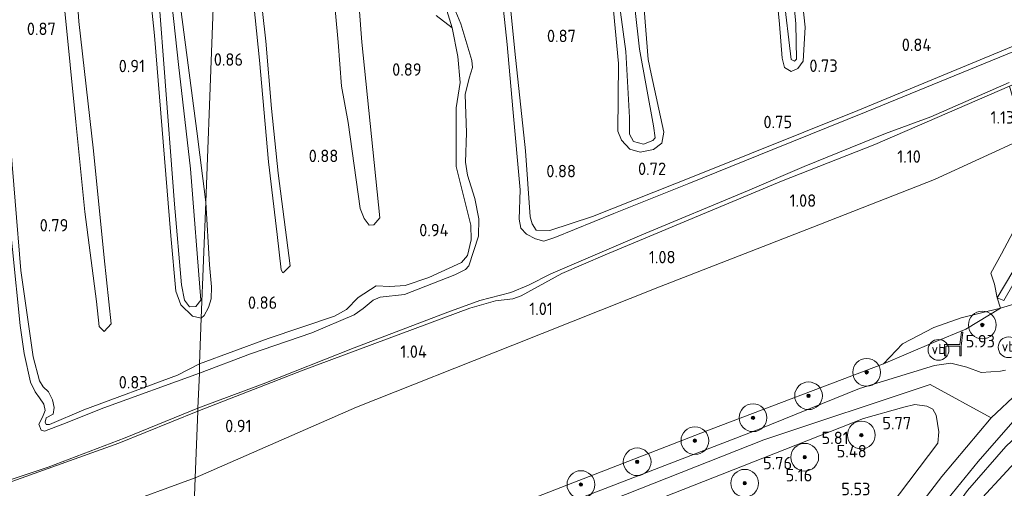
# Model space of a CAD drawing. Extents: x 126429 to 133038, y 413091 to 414846.
# Tile 281 of 304: x 132385 to 132527, y 413490 to 413558. Entities that reach past the tile are written whole.
import ezdxf
from ezdxf.enums import TextEntityAlignment as Align
from ezdxf.lldxf.tags import DXFTag

# ---------------------------------------------------------------- set-up
doc = ezdxf.new("R2010")
doc.units = 0
for name, color, linetype, lineweight in [('B-ME-BC-BETONVORM-GV', 50, 'Continuous', 18), ('B-ME-GR-BOOM-S', 90, 'Continuous', 25), ('B-ME-GR-GRAS-GV', 60, 'Continuous', 13), ('B-ME-GR-MOERAS-GV', 120, 'Continuous', 13), ('B-ME-GW-OPHOGING_KRUIN-G', 90, 'Continuous', 18), ('B-ME-GW-TALUD_KRUIN-G', 90, 'Continuous', 18), ('B-ME-GW-TALUD_TEEN-G', 90, 'Continuous', 18), ('B-ME-IE-MEUBILAIR_WEGMEUBILAIR-S', 7, 'Continuous', 25), ('B-ME-IE-TERREINAFSCHEIDING_DOORGANG-G', 210, 'Continuous', 18), ('B-ME-IE-TERREINAFSCHEIDING_KUNSTMATIG_HEKWERK-G', 20, 'IE-TERREINAFSCHEIDING-KUNSTMATIG', 18), ('B-ME-OG-HOOGTEPUNT-S', 7, 'Continuous', 25), ('B-ME-OG-WATER_SLOOT-G', 120, 'Continuous', 18), ('B-ME-OG-WATER_SLOOT-GV', 120, 'Continuous', 18), ('B-ME-VH-VERHARDING_ASFALT-GV', 252, 'Continuous', 18), ('B-ME-VW-VERKEERSTEKEN_DRAAGCONSTRUCTIE-S', 7, 'Continuous', 25), ('B-ME-WH-WINTERBED-G', 150, 'WH-WINTERBED', 18)]:
    doc.layers.add(name, color=color, linetype=linetype, lineweight=lineweight)
doc.styles.add('NLCS-ISO', font='NLCS-ISO.ttf')
doc.styles.add('NLCS-ISO-ANNOTATIVE-T18', font='NLCS-ISO.ttf', dxfattribs={"height": 1.8})
doc.styles.get("Standard").update_dxf_attribs({"font": 'arial.ttf'})
doc.linetypes.add('IE-TERREINAFSCHEIDING-KUNSTMATIG', pattern='A,4,[82,NLCS.SHX,S=0.75,R=90,X=0,Y=0],4,-2', length=10)
tags = doc.linetypes.add('WH-WINTERBED', pattern='A,6,-3.5,["WB",Standard,S=1.8,R=0,X=-1.5,Y=-0.9],-3.5,6,-3.5,6,-3.5,6,-3.5,6,-3.5', length=51).pattern_tags.tags
tags[6] = DXFTag(74, 10)

# ---------------------------------------------------------------- blocks, each defined once
blk = doc.blocks.new('SAL-HOOGTELABEL-SO')
at = {"color": 0, "linetype": 'ByBlock', "lineweight": -2, "style": 'NLCS-ISO-ANNOTATIVE-T18'}
blk.add_attdef('HOOGTE', text='', height=1.8, dxfattribs=at).set_placement((2.79, 0), align=Align.RIGHT)
blk = doc.blocks.new('SIE-WEG_ZITBANK-SO')
at = {"color": 0, "linetype": 'ByBlock', "lineweight": 18}
blk.add_lwpolyline([(-0.91, -1.63), (-0.91, -0.2), (1.09, -0.2), (1.09, -1.63), (1.29, -1.63), (1.29, -0.21), (1.54, 1.78), (1.33, 1.78), (1.11, 0), (-1.11, 0), (-1.11, -1.63)], close=True, dxfattribs=at)
blk = doc.blocks.new('SGR-BOOM_01-SO')
at = {"linetype": 'ByBlock', "lineweight": 18}
h = blk.add_hatch(color=0, dxfattribs=at)
h.dxf.hatch_style = 1
edge = h.paths.add_edge_path()
edge.add_arc((0, 0), 0.25, 0, 360)
at = {"color": 0, "linetype": 'ByBlock', "lineweight": 18}
for radius in [2, 0.25]:
    blk.add_circle((0, 0), radius, dxfattribs=at)
blk = doc.blocks.new('SIE-WEG_PAAL_VERKEERSBORD-SO')
at = {"color": 0, "linetype": 'ByBlock', "lineweight": 18}
blk.add_circle((0, 0), 1.5, dxfattribs=at)
at = {"color": 0, "linetype": 'ByBlock', "lineweight": 18, "style": 'NLCS-ISO'}
blk.add_text('vb', height=1.5, dxfattribs=at).set_placement((0, 0.13), align=Align.MIDDLE_CENTER)

msp = doc.modelspace()

# ---------------------------------------------------------------- linework, layer by layer
at = {"layer": 'B-ME-BC-BETONVORM-GV'}
msp.add_polyline3d([(132528.011, 413519.317, 5.119), (132526.693, 413517.06, 5.464), (132525.728, 413517.462, 5.41), (132531.441, 413527.039, 3.877), (132536.833, 413536.496, 2.521), (132542.041, 413545.7, 1.467), (132543.362, 413546.18, 1.357), (132539.126, 413538.746, 2.382), (132534.639, 413530.6, 3.544)], close=True, dxfattribs=at)
at = {"layer": 'B-ME-GR-GRAS-GV'}
for points in [[(132418.514, 413715.981, 0.827), (132414.598, 413612.225, 0.786), (132414.557, 413610.15, 0.681), (132413.962, 413612.46, 0.681), (132413.83, 413612.735, 0.681), (132413.062, 413612.397, 0.681), (132412.679, 413612.017, 0.681), (132413.408, 413608.361, 0.681), (132414.225, 413603.281, 0.718), (132413.996, 413596.271, 0.803), (132411.542, 413531.235, 0.774), (132410.249, 413541.515, 0.803), (132407.771, 413560.579, 0.823), (132405.473, 413588.655, 0.811), (132401.395, 413621.536, 0.84), (132398.135, 413659.142, 0.811), (132397.548, 413670.85, 0.823), (132397.731, 413671.887, 0.823), (132397.762, 413673.884, 0.79), (132397.539, 413675.56, 0.79), (132397.334, 413676.422, 0.782), (132395.256, 413692.426, 0.847)], [(132479.183, 413712.926, 0.563), (132482.315, 413683.807, 0.563), (132485.798, 413650.829, 0.563), (132489.744, 413612.559, 0.563), (132492.67, 413583.57, 0.563), (132494.903, 413561.228, 0.563), (132496.005, 413551.823, 0.563), (132496.481, 413551.583, 0.563), (132496.774, 413551.867, 0.563), (132496.708, 413556.988, 0.563), (132495.35, 413571.398, 0.563), (132492.692, 413592.883, 0.563), (132489.279, 413627.65, 0.563), (132485.534, 413663.698, 0.563), (132482.899, 413691.809, 0.563)], [(132482.384, 413708.529, 0.776), (132485.243, 413677.851, 0.761), (132488.117, 413646.844, 0.761), (132491.33, 413618.404, 0.764), (132495.439, 413580.697, 0.767), (132498.027, 413556.51, 0.731), (132497.746, 413551.594, 0.728), (132496.987, 413550.519, 0.728), (132496.035, 413550.118, 0.728), (132495.058, 413550.68, 0.731), (132494.695, 413552.026, 0.731), (132494.345, 413556.955, 0.731), (132491.199, 413588.551, 0.752), (132487.552, 413624.222, 0.755), (132483.901, 413657.155, 0.743), (132481.057, 413687.011, 0.746)], [(132395.256, 413692.426, 0.847), (132397.334, 413676.422, 0.782), (132397.539, 413675.56, 0.79), (132397.762, 413673.884, 0.79), (132397.731, 413671.887, 0.823), (132397.548, 413670.85, 0.823), (132398.135, 413659.142, 0.811), (132401.395, 413621.536, 0.84), (132405.473, 413588.655, 0.811), (132407.771, 413560.579, 0.823), (132410.249, 413541.515, 0.803), (132411.542, 413531.235, 0.774), (132410.911, 413514.51, 0.766), (132409.653, 413514.776, 0.811), (132407.956, 413516.418, 0.698), (132407.234, 413518.394, 0.676), (132406.507, 413526.398, 0.785), (132404.164, 413555.311, 0.864), (132400.66, 413589.191, 0.801), (132396.643, 413625.786, 0.872), (132393.073, 413661.646, 0.863), (132391.057, 413686.503, 0.843), (132389.437, 413704.674, 0.803)], [(132442.333, 413687.145, 0.789), (132442.927, 413686.019, 0.789), (132443.551, 413684.061, 0.789), (132444.386, 413673.21, 0.752), (132445.648, 413658.983, 0.827), (132446.902, 413644.949, 0.814), (132448.689, 413626.489, 0.764), (132450.17, 413612.394, 0.714), (132451.686, 413595.271, 0.752), (132452.772, 413584.484, 0.777), (132454.82, 413566.6, 0.789), (132456.152, 413553.054, 0.789), (132457.661, 413538.662, 0.789), (132458.373, 413529.134, 0.952), (132458.638, 413528.105, 0.964), (132459.236, 413527.206, 1.039), (132461.199, 413527.159, 1.039), (132467.331, 413529.173, 0.852), (132482.264, 413535.082, 0.952), (132505.612, 413544.459, 0.984), (132531.419, 413555.139, 1.018)], [(132383.785, 413637.232, 0.795), (132384.748, 413624.872, 0.77), (132385.527, 413616.176, 0.77), (132385.901, 413604.543, 0.77), (132388.2, 413592.369, 0.821), (132389.724, 413577.671, 0.821), (132391.151, 413559.314, 0.795), (132392.796, 413542.832, 0.77), (132394.098, 413529.835, 0.77), (132395.794, 413516.887, 0.77), (132396.177, 413513.318, 0.77), (132396.879, 413512.576, 0.77), (132397.922, 413513.664, 0.77), (132396.907, 413523.22, 0.745), (132395.341, 413538.662, 0.77), (132393.218, 413557.312, 0.745), (132392.3, 413571.396, 0.846), (132391.278, 413586.646, 0.77), (132389.812, 413596.855, 0.77), (132388.626, 413613.104, 0.745), (132387.385, 413623.351, 0.795), (132385.872, 413638.61, 0.77), (132384.325, 413654.304, 0.77)], [(132444.81, 413558.174, 0.718), (132447.087, 413556.414, 0.831), (132447.91, 413552.267, 0.831), (132448.262, 413548.516, 0.831), (132447.682, 413544.884, 0.831), (132447.696, 413536.405, 0.831), (132448.214, 413534.256, 0.831), (132449.816, 413527.943, 0.831), (132449.822, 413525.803, 0.843), (132449.291, 413523.548, 0.906), (132448.429, 413522.517, 0.906), (132443.712, 413520.351, 0.906), (132440.338, 413519.228, 0.762), (132438.116, 413519.098, 0.762), (132436.137, 413519.169, 0.762), (132433.534, 413517.476, 0.762), (132431.874, 413515.754, 0.762), (132430.127, 413514.807, 0.762), (132420.552, 413511.592, 0.762), (132410.662, 413507.917, 0.762), (132410.911, 413514.51, 0.766), (132411.325, 413514.89, 0.72), (132411.95, 413516.04, 0.744), (132412.319, 413517.278, 0.744), (132412.371, 413519.031, 0.732), (132412.088, 413522.208, 0.75), (132411.542, 413531.235, 0.774), (132413.996, 413596.271, 0.803)], [(132400.66, 413589.191, 0.801), (132404.164, 413555.311, 0.864), (132406.507, 413526.398, 0.785), (132407.234, 413518.394, 0.676), (132407.956, 413516.418, 0.698), (132409.653, 413514.776, 0.811), (132410.911, 413514.51, 0.766), (132410.662, 413507.917, 0.762), (132407.453, 413506.29, 0.794), (132393.964, 413501.288, 0.782), (132389.012, 413499.173, 0.786), (132388.522, 413499.161, 0.782), (132388.405, 413499.504, 0.774), (132388.543, 413500.105, 0.774), (132389.556, 413500.665, 0.657), (132389.68, 413501.629, 0.699), (132389.464, 413502.738, 0.736), (132388.873, 413503.866, 0.711), (132388.08, 413504.589, 0.749), (132387.553, 413505.471, 0.799), (132386.671, 413508.939, 0.737), (132384.852, 413521.393, 0.761), (132383.22, 413541.382, 0.792)], [(132473.569, 413574.889, 0.743), (132475.385, 413551.819, 0.743), (132475.822, 413549.783, 0.688), (132477.636, 413541.373, 0.776), (132477.333, 413539.762, 0.788), (132476.155, 413538.862, 0.826), (132474.248, 413538.488, 0.851), (132472.753, 413538.902, 0.851), (132471.537, 413540.211, 0.851), (132471.026, 413541.518, 0.826), (132471.104, 413551.282, 0.801), (132469.884, 413564.063, 0.813)], [(132470.994, 413561.575, 0.563), (132472.166, 413552.971, 0.563), (132472.696, 413543.469, 0.563), (132472.709, 413541.079, 0.563), (132473.281, 413539.998, 0.563), (132474.708, 413539.608, 0.563), (132476.05, 413540.163, 0.563), (132476.375, 413540.544, 0.563), (132476.168, 413542.278, 0.563), (132474.147, 413553.354, 0.563), (132472.205, 413570.562, 0.563)], [(132429.817, 413563.271, 0.768), (132430.665, 413554.344, 0.831), (132431.151, 413548.007, 0.781), (132432.096, 413542.748, 0.743), (132433.812, 413530.345, 0.793), (132434.412, 413528.911, 0.793), (132435.133, 413527.93, 0.781), (132435.817, 413527.975, 0.731), (132436.666, 413528.972, 0.718), (132434.063, 413554.344, 0.793), (132432.887, 413570.163, 0.793)], [(132417.629, 413568.254, 0.718), (132419.315, 413551.72, 0.731), (132420.58, 413537.071, 0.731), (132421.866, 413526.576, 0.731), (132422.443, 413521.467, 0.731), (132422.663, 413521.064, 0.731), (132422.824, 413521.141, 0.731), (132423.717, 413522.046, 0.731), (132422.007, 413535.44, 0.731), (132421.03, 413544.757, 0.731), (132420.196, 413554.481, 0.743), (132419.203, 413563.536, 0.731)], [(132404.302, 413567.007, 0.563), (132405.529, 413550.567, 0.563), (132407.055, 413530.939, 0.563), (132408.038, 413519.314, 0.563), (132408.475, 413517.085, 0.563), (132409.227, 413516.122, 0.563), (132410.129, 413516.175, 0.563), (132410.849, 413517.115, 0.563), (132409.349, 413536.053, 0.563), (132407.597, 413551.101, 0.563), (132405.962, 413566.223, 0.563)], [(132536.942, 413556.608, 0.563), (132521.655, 413550.358, 0.563), (132506.838, 413544.304, 0.563), (132493.387, 413538.873, 0.563), (132481.265, 413533.964, 0.563), (132470.429, 413529.612, 0.563), (132461.909, 413526.139, 0.563), (132460.328, 413525.611, 0.563), (132459.141, 413525.945, 0.563), (132457.823, 413526.641, 0.563), (132457.019, 413527.498, 0.563), (132456.747, 413528.778, 0.563), (132456.907, 413533.02, 0.563), (132455.871, 413544.705, 0.563), (132455.041, 413554.008, 0.563), (132453.622, 413567.089, 0.563)], [(132447.626, 413558.731, 0.563), (132448.334, 413557.011, 0.563), (132449.92, 413551.678, 0.563), (132450.038, 413550.663, 0.563), (132449.566, 413549.169, 0.563), (132448.987, 413546.778, 0.563), (132449.181, 413541.232, 0.563), (132449.023, 413537.012, 0.563), (132449.318, 413535.152, 0.563), (132450.383, 413531.797, 0.563), (132450.954, 413528.827, 0.563), (132450.908, 413526.324, 0.563), (132449.486, 413522.037, 0.563), (132449.032, 413521.51, 0.563), (132447.504, 413520.753, 0.563), (132440.225, 413517.929, 0.563), (132436.723, 413517.527, 0.563), (132435.703, 413517.125, 0.563), (132434.257, 413515.899, 0.563), (132432.943, 413514.99, 0.563), (132426.874, 413512.405, 0.563), (132418.009, 413509.36, 0.563), (132410.661, 413506.559, 0.563), (132410.662, 413507.917, 0.762), (132420.552, 413511.592, 0.762), (132430.127, 413514.807, 0.762), (132431.874, 413515.754, 0.762), (132433.534, 413517.476, 0.762), (132436.137, 413519.169, 0.762), (132438.116, 413519.098, 0.762), (132440.338, 413519.228, 0.762), (132443.712, 413520.351, 0.906), (132448.429, 413522.517, 0.906), (132449.291, 413523.548, 0.906), (132449.822, 413525.803, 0.843), (132449.816, 413527.943, 0.831), (132448.214, 413534.256, 0.831), (132447.696, 413536.405, 0.831), (132447.682, 413544.884, 0.831), (132448.262, 413548.516, 0.831), (132447.91, 413552.267, 0.831), (132447.087, 413556.414, 0.831), (132446.337, 413558.931, 0.831)], [(132527.5, 413548.01, 0.867), (132508.074, 413539.591, 0.8), (132494.639, 413534.271, 0.833), (132469.164, 413523.668, 0.908), (132462.929, 413520.932, 0.794), (132457.042, 413517.728, 0.794), (132455.839, 413517.295, 0.794), (132453.364, 413516.988, 0.794), (132449.668, 413515.93, 0.794), (132425.613, 413507.02, 0.731), (132410.404, 413501.078, 0.79), (132410.415, 413501.51, 0.563), (132419.836, 413505.046, 0.563), (132432.975, 413510.243, 0.563), (132446.489, 413515.365, 0.563), (132451.107, 413517.033, 0.563), (132455.556, 413518.225, 0.563), (132458.136, 413519.259, 0.563), (132461.331, 413520.896, 0.563), (132474.489, 413526.525, 0.563), (132489.688, 413532.902, 0.563), (132497.867, 413536.382, 0.563), (132509.645, 413541.183, 0.563), (132516.146, 413543.585, 0.563), (132527.448, 413548.498, 0.563)], [(132383.22, 413541.382, 0.792), (132384.852, 413521.393, 0.761), (132386.671, 413508.939, 0.737), (132387.553, 413505.471, 0.799), (132388.08, 413504.589, 0.749), (132388.873, 413503.866, 0.711), (132389.464, 413502.738, 0.736), (132389.68, 413501.629, 0.699), (132389.556, 413500.665, 0.657), (132388.543, 413500.105, 0.774), (132388.405, 413499.504, 0.774), (132388.522, 413499.161, 0.782), (132389.012, 413499.173, 0.786), (132393.964, 413501.288, 0.782), (132407.453, 413506.29, 0.794), (132410.662, 413507.917, 0.762), (132410.661, 413506.559, 0.563), (132396.867, 413501.567, 0.563), (132390.954, 413499.188, 0.563), (132388.303, 413498.186, 0.563), (132387.828, 413498.355, 0.563), (132387.482, 413499.205, 0.563), (132387.993, 413500.208, 0.563), (132388.389, 413501.155, 0.563), (132388.17, 413502.094, 0.563), (132387.563, 413503.017, 0.563), (132386.921, 413503.896, 0.563), (132386.268, 413505.276, 0.563), (132385.343, 413509.392, 0.563), (132384.784, 413513.466, 0.563), (132382.54, 413535.373, 0.563)], [(132529.597, 413516.962, 5.629), (132526.223, 413515.927, 5.767), (132525.728, 413517.462, 5.41), (132526.693, 413517.06, 5.464), (132528.011, 413519.317, 5.119)], [(132526.915, 413506.991, 5.897), (132526.235, 413506.863, 5.884), (132523.41, 413506.661, 5.922), (132521.364, 413507.412, 5.997), (132519.056, 413508.005, 5.972), (132516.685, 413507.687, 5.972), (132505.885, 413504.33, 5.972), (132491.391, 413498.471, 5.972), (132462.075, 413487.181, 5.972), (132433.442, 413476.046, 5.809), (132409.107, 413466.867, 5.794), (132409.213, 413469.513, 5.833), (132441.599, 413481.851, 5.785), (132464.519, 413490.734, 5.765), (132484.491, 413498.495, 5.877), (132509.317, 413507.935, 5.92), (132516.567, 413510.999, 5.945), (132521.235, 413512.916, 5.82), (132526.223, 413515.927, 5.767), (132529.597, 413516.962, 5.629)], [(132376.151, 413488.828, 0.563), (132388.82, 413492.998, 0.563), (132399.907, 413497.237, 0.563), (132410.415, 413501.51, 0.563), (132410.404, 413501.078, 0.79), (132399.001, 413496.479, 0.79), (132376.568, 413488.411, 0.823)], [(132376.568, 413488.411, 0.823), (132399.001, 413496.479, 0.79), (132410.404, 413501.078, 0.79), (132410.041, 413491.47, 1.334), (132398.702, 413487.327, 1.367)], [(132473.204, 413486.949, 5.812), (132491.945, 413494.32, 5.917), (132506.458, 413500.033, 5.875), (132512.273, 413501.649, 5.902), (132513.85, 413502.053, 5.905), (132515.6, 413501.815, 5.869), (132516.454, 413501.352, 5.854), (132516.933, 413500.486, 5.854), (132517.315, 413498.107, 5.833), (132517.19, 413496.464, 5.791), (132510.276, 413487.386, 5.725)], [(132516.726, 413486.111, 5.763), (132522.972, 413493.821, 5.788), (132528.311, 413499.92, 5.938)], [(132528.911, 413487.919, 3.096), (132522.407, 413481.132, 3.334), (132515.906, 413472.671, 3.384), (132505.719, 413454.847, 3.204), (132495.219, 413437.671, 3.009), (132484.305, 413420.738, 3.075), (132473.786, 413403.63, 2.85), (132462.719, 413385.595, 2.915), (132451.373, 413367.35, 2.904), (132440.242, 413349.626, 2.766), (132429.211, 413332.393, 2.75), (132418.653, 413316.544, 2.769), (132415.53, 413311.972, 2.804), (132410.875, 413313.662, 5.411), (132419.113, 413326.438, 5.411), (132429.791, 413342.762, 5.261), (132440.198, 413359.774, 5.159), (132456.479, 413385.323, 5.273), (132474.182, 413413.648, 5.273), (132489.462, 413437.403, 5.225), (132504.65, 413461.291, 5.219), (132515.882, 413478.239, 5.402), (132523.048, 413487.971, 5.396), (132531.23, 413496.864, 5.528)], [(132531.23, 413496.864, 5.528), (132523.048, 413487.971, 5.396)], [(132521.44, 413489.62, 5.804), (132526.996, 413495.968, 5.817)], [(132526.996, 413495.968, 5.817), (132521.44, 413489.62, 5.804)], [(132398.702, 413487.327, 1.367), (132410.041, 413491.47, 1.334), (132409.213, 413469.513, 5.833)]]:
    msp.add_polyline3d(points, dxfattribs=at)
for points in [[(132433.276, 413501.659, 1.09), (132410.041, 413491.47, 1.334), (132410.404, 413501.078, 0.79), (132425.613, 413507.02, 0.731), (132449.668, 413515.93, 0.794), (132453.364, 413516.988, 0.794), (132455.839, 413517.295, 0.794), (132457.042, 413517.728, 0.794), (132462.929, 413520.932, 0.794), (132469.164, 413523.668, 0.908), (132494.639, 413534.271, 0.833), (132508.074, 413539.591, 0.8), (132527.5, 413548.01, 0.867), (132528.834, 413543.419, 1.067), (132529.693, 413540.464, 1.195), (132516.678, 413534.507, 1.237), (132499.151, 413527.653, 1.189), (132477.027, 413519.02, 1.111), (132455.878, 413510.629, 1.123)], [(132531.441, 413527.039, 3.877), (132525.728, 413517.462, 5.41), (132525.334, 413519.415, 4.981), (132524.795, 413521, 4.603), (132526.338, 413523.793, 4.084), (132531.337, 413533.225, 2.788), (132531.184, 413535.965, 2.206), (132529.693, 413540.464, 1.195), (132534.762, 413543.136, 1.345), (132542.041, 413545.7, 1.467), (132536.833, 413536.496, 2.521)], [(132441.599, 413481.851, 5.785), (132409.213, 413469.513, 5.833), (132410.041, 413491.47, 1.334), (132433.276, 413501.659, 1.09), (132455.878, 413510.629, 1.123), (132477.027, 413519.02, 1.111), (132499.151, 413527.653, 1.189), (132516.678, 413534.507, 1.237), (132529.693, 413540.464, 1.195), (132531.184, 413535.965, 2.206), (132531.337, 413533.225, 2.788), (132526.338, 413523.793, 4.084), (132524.795, 413521, 4.603), (132525.334, 413519.415, 4.981), (132525.728, 413517.462, 5.41), (132526.223, 413515.927, 5.767), (132520.553, 413514.575, 5.592), (132516.589, 413513.134, 5.655), (132512.056, 413510.821, 5.695), (132509.317, 413507.935, 5.92), (132484.491, 413498.495, 5.877), (132464.519, 413490.734, 5.765)], [(132411.325, 413514.89, 0.72), (132410.911, 413514.51, 0.766), (132411.542, 413531.235, 0.774), (132412.088, 413522.208, 0.75), (132412.371, 413519.031, 0.732), (132412.319, 413517.278, 0.744), (132411.95, 413516.04, 0.744)], [(132516.567, 413510.999, 5.945), (132509.317, 413507.935, 5.92), (132512.056, 413510.821, 5.695), (132516.589, 413513.134, 5.655), (132520.553, 413514.575, 5.592), (132526.223, 413515.927, 5.767), (132521.235, 413512.916, 5.82)]]:
    msp.add_polyline3d(points, close=True, dxfattribs=at)
at = {"layer": 'B-ME-GR-MOERAS-GV'}
for points in [[(132481.057, 413687.011, 0.746), (132483.901, 413657.155, 0.743), (132487.552, 413624.222, 0.755), (132491.199, 413588.551, 0.752), (132494.345, 413556.955, 0.731), (132494.695, 413552.026, 0.731), (132495.058, 413550.68, 0.731), (132496.035, 413550.118, 0.728), (132496.987, 413550.519, 0.728), (132497.746, 413551.594, 0.728), (132498.027, 413556.51, 0.731), (132495.439, 413580.697, 0.767), (132491.33, 413618.404, 0.764), (132488.117, 413646.844, 0.761), (132485.243, 413677.851, 0.761), (132482.384, 413708.529, 0.776)], [(132531.419, 413555.139, 1.018), (132505.612, 413544.459, 0.984), (132482.264, 413535.082, 0.952), (132467.331, 413529.173, 0.852), (132461.199, 413527.159, 1.039), (132459.236, 413527.206, 1.039), (132458.638, 413528.105, 0.964), (132458.373, 413529.134, 0.952), (132457.661, 413538.662, 0.789), (132456.152, 413553.054, 0.789), (132454.82, 413566.6, 0.789), (132452.772, 413584.484, 0.777), (132451.686, 413595.271, 0.752), (132450.17, 413612.394, 0.714), (132448.689, 413626.489, 0.764), (132446.902, 413644.949, 0.814), (132445.648, 413658.983, 0.827), (132444.386, 413673.21, 0.752), (132443.551, 413684.061, 0.789), (132442.927, 413686.019, 0.789), (132442.333, 413687.145, 0.789)], [(132384.325, 413654.304, 0.77), (132385.872, 413638.61, 0.77), (132387.385, 413623.351, 0.795), (132388.626, 413613.104, 0.745), (132389.812, 413596.855, 0.77), (132391.278, 413586.646, 0.77), (132392.3, 413571.396, 0.846), (132393.218, 413557.312, 0.745), (132395.341, 413538.662, 0.77), (132396.907, 413523.22, 0.745), (132397.922, 413513.664, 0.77), (132396.879, 413512.576, 0.77), (132396.177, 413513.318, 0.77), (132395.794, 413516.887, 0.77), (132394.098, 413529.835, 0.77), (132392.796, 413542.832, 0.77), (132391.151, 413559.314, 0.795), (132389.724, 413577.671, 0.821), (132388.2, 413592.369, 0.821), (132385.901, 413604.543, 0.77), (132385.527, 413616.176, 0.77), (132384.748, 413624.872, 0.77), (132383.785, 413637.232, 0.795)], [(132469.884, 413564.063, 0.813), (132471.104, 413551.282, 0.801), (132471.026, 413541.518, 0.826), (132471.537, 413540.211, 0.851), (132472.753, 413538.902, 0.851), (132474.248, 413538.488, 0.851), (132476.155, 413538.862, 0.826), (132477.333, 413539.762, 0.788), (132477.636, 413541.373, 0.776), (132475.822, 413549.783, 0.688), (132475.385, 413551.819, 0.743), (132473.569, 413574.889, 0.743)], [(132432.887, 413570.163, 0.793), (132434.063, 413554.344, 0.793), (132436.666, 413528.972, 0.718), (132435.817, 413527.975, 0.731), (132435.133, 413527.93, 0.781), (132434.412, 413528.911, 0.793), (132433.812, 413530.345, 0.793), (132432.096, 413542.748, 0.743), (132431.151, 413548.007, 0.781), (132430.665, 413554.344, 0.831), (132429.817, 413563.271, 0.768)], [(132446.337, 413558.931, 0.831), (132447.087, 413556.414, 0.831), (132444.81, 413558.174, 0.718)]]:
    msp.add_polyline3d(points, dxfattribs=at)
msp.add_polyline3d([(132422.824, 413521.141, 0.731), (132422.663, 413521.064, 0.731), (132422.443, 413521.467, 0.731), (132421.866, 413526.576, 0.731), (132420.58, 413537.071, 0.731), (132419.315, 413551.72, 0.731), (132417.629, 413568.254, 0.718), (132416.32, 413580.571, 0.718), (132414.931, 413595.301, 0.718), (132414.225, 413603.281, 0.718), (132414.557, 413610.15, 0.681), (132415.906, 413599.403, 0.706), (132417.056, 413588.365, 0.718), (132418.089, 413576.509, 0.718), (132419.203, 413563.536, 0.731), (132420.196, 413554.481, 0.743), (132421.03, 413544.757, 0.731), (132422.007, 413535.44, 0.731), (132423.717, 413522.046, 0.731)], close=True, dxfattribs=at)
at = {"layer": 'B-ME-GW-OPHOGING_KRUIN-G'}
msp.add_polyline3d([(132524.863, 413500.113, 5.95), (132516.045, 413504.913, 5.909), (132492.045, 413496.92, 5.903), (132468.214, 413487.505, 5.915), (132444.384, 413478.09, 5.927), (132421.356, 413469.452, 5.98), (132409.036, 413464.831, 6.008)], dxfattribs=at)
at = {"layer": 'B-ME-GW-TALUD_KRUIN-G'}
for points in [[(132526.223, 413515.927, 5.767), (132520.553, 413514.575, 5.592), (132516.589, 413513.134, 5.655), (132512.056, 413510.821, 5.695), (132509.317, 413507.935, 5.92)], [(132410.875, 413313.662, 5.411), (132419.113, 413326.438, 5.411), (132429.791, 413342.762, 5.261), (132440.198, 413359.774, 5.159), (132456.479, 413385.323, 5.273), (132474.182, 413413.648, 5.273), (132489.462, 413437.403, 5.225), (132504.65, 413461.291, 5.219), (132515.882, 413478.239, 5.402), (132523.048, 413487.971, 5.396), (132531.23, 413496.864, 5.528), (132537.759, 413503.371, 5.687), (132541.678, 413507.08, 5.727), (132546.26, 413510.75, 5.853)], [(132509.317, 413507.935, 5.92), (132484.491, 413498.495, 5.877), (132464.519, 413490.734, 5.765), (132441.599, 413481.851, 5.785), (132409.213, 413469.513, 5.833)]]:
    msp.add_polyline3d(points, dxfattribs=at)
at = {"layer": 'B-ME-GW-TALUD_TEEN-G'}
for points in [[(132529.693, 413540.464, 1.195), (132516.678, 413534.507, 1.237), (132499.151, 413527.653, 1.189), (132477.027, 413519.02, 1.111), (132455.878, 413510.629, 1.123), (132433.276, 413501.659, 1.09), (132410.041, 413491.47, 1.334)], [(132398.702, 413487.327, 1.367), (132410.041, 413491.47, 1.334)]]:
    msp.add_polyline3d(points, dxfattribs=at)
at = {"layer": 'B-ME-IE-TERREINAFSCHEIDING_DOORGANG-G'}
msp.add_polyline3d([(132529.597, 413516.962, 5.629), (132526.223, 413515.927, 5.767)], dxfattribs=at)
at = {"layer": 'B-ME-IE-TERREINAFSCHEIDING_KUNSTMATIG_HEKWERK-G'}
for points in [[(132529.693, 413540.464, 1.195), (132531.184, 413535.965, 2.206), (132531.337, 413533.225, 2.788), (132526.338, 413523.793, 4.084), (132524.795, 413521, 4.603), (132525.334, 413519.415, 4.981), (132525.728, 413517.462, 5.41), (132526.223, 413515.927, 5.767)], [(132509.317, 413507.935, 5.92), (132516.567, 413510.999, 5.945), (132521.235, 413512.916, 5.82), (132526.223, 413515.927, 5.767)], [(132442.343, 413365.474, 5.378), (132449.049, 413376.166, 5.478), (132458.478, 413391.41, 5.466), (132466.413, 413403.986, 5.566), (132474.933, 413417.503, 5.591), (132481.87, 413428.649, 5.541), (132489.103, 413439.999, 5.503), (132496.878, 413452.496, 5.553), (132503.363, 413462.613, 5.542), (132509.128, 413471.818, 5.629), (132512.043, 413476.153, 5.667), (132517.402, 413484.05, 5.754), (132521.44, 413489.62, 5.804), (132526.996, 413495.968, 5.817), (132532.123, 413500.826, 5.867), (132536.71, 413504.708, 5.867), (132541.189, 413507.714, 5.854)]]:
    msp.add_polyline3d(points, dxfattribs=at)
at = {"layer": 'B-ME-OG-WATER_SLOOT-G'}
for points in [[(132479.202, 413741.954, 0.92), (132479.163, 413739.334, 0.857), (132479.738, 413732.346, 0.812), (132482.384, 413708.529, 0.776), (132485.243, 413677.851, 0.761), (132488.117, 413646.844, 0.761), (132491.33, 413618.404, 0.764), (132495.439, 413580.697, 0.767), (132498.027, 413556.51, 0.731), (132497.746, 413551.594, 0.728), (132496.987, 413550.519, 0.728), (132496.035, 413550.118, 0.728), (132495.058, 413550.68, 0.731), (132494.695, 413552.026, 0.731), (132494.345, 413556.955, 0.731), (132491.199, 413588.551, 0.752), (132487.552, 413624.222, 0.755), (132483.901, 413657.155, 0.743), (132481.057, 413687.011, 0.746), (132477.569, 413715.758, 0.77), (132477.189, 413720.492, 0.694), (132475.951, 413733.902, 0.806), (132475.033, 413738.276, 0.806), (132474.455, 413739.831, 0.809)], [(132394.07, 413706.467, 0.847), (132395.256, 413692.426, 0.847), (132397.334, 413676.422, 0.782), (132397.539, 413675.56, 0.79), (132397.762, 413673.884, 0.79), (132397.731, 413671.887, 0.823), (132397.548, 413670.85, 0.823), (132398.135, 413659.142, 0.811), (132401.395, 413621.536, 0.84), (132405.473, 413588.655, 0.811), (132407.771, 413560.579, 0.823), (132410.249, 413541.515, 0.803), (132411.542, 413531.235, 0.774)], [(132410.911, 413514.51, 0.766), (132409.653, 413514.776, 0.811), (132407.956, 413516.418, 0.698), (132407.234, 413518.394, 0.676), (132406.507, 413526.398, 0.785), (132404.164, 413555.311, 0.864), (132400.66, 413589.191, 0.801), (132396.643, 413625.786, 0.872), (132393.073, 413661.646, 0.863), (132391.057, 413686.503, 0.843), (132389.437, 413704.674, 0.803)], [(132367.839, 413696.243, 0.77), (132370.047, 413672.836, 0.803), (132373.923, 413639.74, 0.807), (132377.65, 413601.279, 0.79), (132379.619, 413581.325, 0.807), (132381.588, 413561.372, 0.823), (132383.22, 413541.382, 0.792), (132384.852, 413521.393, 0.761), (132386.671, 413508.939, 0.737), (132387.553, 413505.471, 0.799)], [(132531.419, 413555.139, 1.018), (132505.612, 413544.459, 0.984), (132482.264, 413535.082, 0.952), (132467.331, 413529.173, 0.852), (132461.199, 413527.159, 1.039), (132459.236, 413527.206, 1.039), (132458.638, 413528.105, 0.964), (132458.373, 413529.134, 0.952), (132457.661, 413538.662, 0.789), (132456.152, 413553.054, 0.789), (132454.82, 413566.6, 0.789), (132452.772, 413584.484, 0.777), (132451.686, 413595.271, 0.752), (132450.17, 413612.394, 0.714), (132448.689, 413626.489, 0.764), (132446.902, 413644.949, 0.814), (132445.648, 413658.983, 0.827), (132444.386, 413673.21, 0.752), (132443.551, 413684.061, 0.789), (132442.927, 413686.019, 0.789), (132442.333, 413687.145, 0.789)], [(132508.074, 413539.591, 0.8), (132527.5, 413548.01, 0.867), (132535.392, 413551.179, 0.815), (132550.167, 413557.55, 0.93), (132570.794, 413566.595, 0.945), (132587.072, 413573.828, 0.996), (132606.087, 413582.486, 0.974), (132623.03, 413590.12, 0.999), (132641.076, 413598.91, 0.972), (132660.491, 413608.773, 0.899), (132677.827, 413617.865, 0.794), (132681.319, 413620.007, 0.744), (132682.667, 413621.612, 0.819), (132682.879, 413622.935, 0.994), (132682.267, 413624.625, 0.963), (132681.425, 413625.291, 1.042), (132680.396, 413625.139, 0.907), (132677.984, 413623.675, 0.602)], [(132469.884, 413564.063, 0.813), (132471.104, 413551.282, 0.801), (132471.026, 413541.518, 0.826), (132471.537, 413540.211, 0.851), (132472.753, 413538.902, 0.851), (132474.248, 413538.488, 0.851), (132476.155, 413538.862, 0.826), (132477.333, 413539.762, 0.788), (132477.636, 413541.373, 0.776), (132475.822, 413549.783, 0.688), (132475.385, 413551.819, 0.743), (132473.569, 413574.889, 0.743)], [(132446.337, 413558.931, 0.831), (132447.087, 413556.414, 0.831), (132447.91, 413552.267, 0.831), (132448.262, 413548.516, 0.831), (132447.682, 413544.884, 0.831), (132447.696, 413536.405, 0.831), (132448.214, 413534.256, 0.831), (132449.816, 413527.943, 0.831), (132449.822, 413525.803, 0.843), (132449.291, 413523.548, 0.906), (132448.429, 413522.517, 0.906), (132443.712, 413520.351, 0.906), (132440.338, 413519.228, 0.762), (132438.116, 413519.098, 0.762), (132436.137, 413519.169, 0.762), (132433.534, 413517.476, 0.762), (132431.874, 413515.754, 0.762), (132430.127, 413514.807, 0.762), (132420.552, 413511.592, 0.762), (132410.662, 413507.917, 0.762)], [(132449.668, 413515.93, 0.794), (132453.364, 413516.988, 0.794), (132455.839, 413517.295, 0.794), (132457.042, 413517.728, 0.794), (132462.929, 413520.932, 0.794), (132469.164, 413523.668, 0.908), (132494.639, 413534.271, 0.833), (132508.074, 413539.591, 0.8)], [(132410.911, 413514.51, 0.766), (132411.325, 413514.89, 0.72), (132411.95, 413516.04, 0.744), (132412.319, 413517.278, 0.744), (132412.371, 413519.031, 0.732), (132412.088, 413522.208, 0.75), (132411.542, 413531.235, 0.774)], [(132410.404, 413501.078, 0.79), (132425.613, 413507.02, 0.731), (132449.668, 413515.93, 0.794)], [(132393.964, 413501.288, 0.782), (132407.453, 413506.29, 0.794), (132410.662, 413507.917, 0.762)], [(132393.964, 413501.288, 0.782), (132389.012, 413499.173, 0.786), (132388.522, 413499.161, 0.782), (132388.405, 413499.504, 0.774), (132388.543, 413500.105, 0.774), (132389.556, 413500.665, 0.657), (132389.68, 413501.629, 0.699), (132389.464, 413502.738, 0.736), (132388.873, 413503.866, 0.711), (132388.08, 413504.589, 0.749), (132387.553, 413505.471, 0.799)], [(132243.611, 413448.296, 0.855), (132244.537, 413445.693, 0.883), (132244.98, 413444.774, 0.965), (132245.985, 413444.366, 0.969), (132247.777, 413444.273, 0.957), (132249.155, 413444.633, 0.941), (132260.641, 413448.648, 0.928), (132279.533, 413454.838, 0.932), (132298.419, 413460.967, 0.932), (132318.48, 413467.765, 0.977), (132337.255, 413474.401, 0.981), (132358.845, 413481.823, 0.835), (132376.568, 413488.411, 0.823), (132399.001, 413496.479, 0.79), (132410.404, 413501.078, 0.79)]]:
    msp.add_polyline3d(points, dxfattribs=at)
at = {"layer": 'B-ME-OG-WATER_SLOOT-GV'}
msp.add_polyline3d([(132496.774, 413551.867, 0.563), (132496.481, 413551.583, 0.563), (132496.005, 413551.823, 0.563), (132494.903, 413561.228, 0.563), (132492.67, 413583.57, 0.563), (132489.744, 413612.559, 0.563), (132485.798, 413650.829, 0.563), (132482.315, 413683.807, 0.563), (132479.183, 413712.926, 0.563), (132477.37, 413730.511, 0.563), (132476.356, 413738.127, 0.563), (132475.295, 413740.188, 0.563), (132477.077, 413741.027, 0.563), (132477.666, 413741.305, 0.563), (132477.562, 413739.722, 0.563), (132479.467, 413724.986, 0.563), (132482.899, 413691.809, 0.563), (132485.534, 413663.698, 0.563), (132489.279, 413627.65, 0.563), (132492.692, 413592.883, 0.563), (132495.35, 413571.398, 0.563), (132496.708, 413556.988, 0.563)], close=True, dxfattribs=at)
for points in [[(132472.205, 413570.562, 0.563), (132474.147, 413553.354, 0.563), (132476.168, 413542.278, 0.563), (132476.375, 413540.544, 0.563), (132476.05, 413540.163, 0.563), (132474.708, 413539.608, 0.563), (132473.281, 413539.998, 0.563), (132472.709, 413541.079, 0.563), (132472.696, 413543.469, 0.563), (132472.166, 413552.971, 0.563), (132470.994, 413561.575, 0.563)], [(132405.962, 413566.223, 0.563), (132407.597, 413551.101, 0.563), (132409.349, 413536.053, 0.563), (132410.849, 413517.115, 0.563), (132410.129, 413516.175, 0.563), (132409.227, 413516.122, 0.563), (132408.475, 413517.085, 0.563), (132408.038, 413519.314, 0.563), (132407.055, 413530.939, 0.563), (132405.529, 413550.567, 0.563), (132404.302, 413567.007, 0.563)], [(132453.622, 413567.089, 0.563), (132455.041, 413554.008, 0.563), (132455.871, 413544.705, 0.563), (132456.907, 413533.02, 0.563), (132456.747, 413528.778, 0.563), (132457.019, 413527.498, 0.563), (132457.823, 413526.641, 0.563), (132459.141, 413525.945, 0.563), (132460.328, 413525.611, 0.563), (132461.909, 413526.139, 0.563), (132470.429, 413529.612, 0.563), (132481.265, 413533.964, 0.563), (132493.387, 413538.873, 0.563), (132506.838, 413544.304, 0.563), (132521.655, 413550.358, 0.563), (132536.942, 413556.608, 0.563)], [(132527.448, 413548.498, 0.563), (132516.146, 413543.585, 0.563), (132509.645, 413541.183, 0.563), (132497.867, 413536.382, 0.563), (132489.688, 413532.902, 0.563), (132474.489, 413526.525, 0.563), (132461.331, 413520.896, 0.563), (132458.136, 413519.259, 0.563), (132455.556, 413518.225, 0.563), (132451.107, 413517.033, 0.563), (132446.489, 413515.365, 0.563), (132432.975, 413510.243, 0.563), (132419.836, 413505.046, 0.563), (132410.415, 413501.51, 0.563), (132410.661, 413506.559, 0.563), (132418.009, 413509.36, 0.563), (132426.874, 413512.405, 0.563), (132432.943, 413514.99, 0.563), (132434.257, 413515.899, 0.563), (132435.703, 413517.125, 0.563), (132436.723, 413517.527, 0.563), (132440.225, 413517.929, 0.563), (132447.504, 413520.753, 0.563), (132449.032, 413521.51, 0.563), (132449.486, 413522.037, 0.563), (132450.908, 413526.324, 0.563), (132450.954, 413528.827, 0.563), (132450.383, 413531.797, 0.563), (132449.318, 413535.152, 0.563), (132449.023, 413537.012, 0.563), (132449.181, 413541.232, 0.563), (132448.987, 413546.778, 0.563), (132449.566, 413549.169, 0.563), (132450.038, 413550.663, 0.563), (132449.92, 413551.678, 0.563), (132448.334, 413557.011, 0.563), (132447.626, 413558.731, 0.563)], [(132382.54, 413535.373, 0.563), (132384.784, 413513.466, 0.563), (132385.343, 413509.392, 0.563), (132386.268, 413505.276, 0.563), (132386.921, 413503.896, 0.563), (132387.563, 413503.017, 0.563), (132388.17, 413502.094, 0.563), (132388.389, 413501.155, 0.563), (132387.993, 413500.208, 0.563), (132387.482, 413499.205, 0.563), (132387.828, 413498.355, 0.563), (132388.303, 413498.186, 0.563), (132390.954, 413499.188, 0.563), (132396.867, 413501.567, 0.563), (132410.661, 413506.559, 0.563), (132410.415, 413501.51, 0.563), (132399.907, 413497.237, 0.563), (132388.82, 413492.998, 0.563), (132376.151, 413488.828, 0.563)]]:
    msp.add_polyline3d(points, dxfattribs=at)
at = {"layer": 'B-ME-VH-VERHARDING_ASFALT-GV'}
for points in [[(132462.075, 413487.181, 5.972), (132491.391, 413498.471, 5.972), (132505.885, 413504.33, 5.972), (132516.685, 413507.687, 5.972), (132519.056, 413508.005, 5.972), (132521.364, 413507.412, 5.997), (132523.41, 413506.661, 5.922), (132526.235, 413506.863, 5.884), (132526.915, 413506.991, 5.897)], [(132510.276, 413487.386, 5.725), (132517.19, 413496.464, 5.791), (132517.315, 413498.107, 5.833), (132516.933, 413500.486, 5.854), (132516.454, 413501.352, 5.854), (132515.6, 413501.815, 5.869), (132513.85, 413502.053, 5.905), (132512.273, 413501.649, 5.902), (132506.458, 413500.033, 5.875), (132491.945, 413494.32, 5.917), (132473.204, 413486.949, 5.812)], [(132528.311, 413499.92, 5.938), (132522.972, 413493.821, 5.788), (132516.726, 413486.111, 5.763)]]:
    msp.add_polyline3d(points, dxfattribs=at)
at = {"layer": 'B-ME-WH-WINTERBED-G'}
for points in [[(132524.863, 413500.113, 5.95), (132536.547, 413511.109, 6.026), (132556.784, 413521.897, 6.151), (132576.26, 413530.533, 6.151), (132595.735, 413539.169, 6.151), (132615.211, 413547.805, 6.151), (132634.687, 413556.441, 6.151), (132670.745, 413573.345, 6.151), (132706.804, 413590.249, 6.151), (132737.36, 413605.911, 6.151)], [(132524.863, 413500.113, 5.95), (132517.759, 413491.667, 5.888), (132507.611, 413478.397, 5.788), (132498.944, 413465.119, 5.763), (132485.496, 413443.405, 5.75), (132468.995, 413417.289, 5.738), (132456.543, 413396.721, 5.588), (132445.397, 413379.664, 5.588), (132439.193, 413369.277, 5.638), (132431.223, 413356.371, 5.638), (132422.551, 413342.961, 5.575), (132412.416, 413326.928, 5.513), (132405.477, 413315.708, 5.467)]]:
    msp.add_polyline3d(points, dxfattribs=at)

# ---------------------------------------------------------------- block references
at = {"layer": 'B-ME-GR-BOOM-S'}
for p in [(132523.586, 413513.527, 5.887), (132506.899, 413506.691, 5.912), (132498.517, 413503.303, 5.937), (132490.512, 413500.129, 5.937), (132506.137, 413497.631, 5.916), (132482.119, 413496.82, 5.987), (132473.796, 413493.773, 6.112), (132497.972, 413494.435, 5.79), (132465.676, 413490.486, 6.112), (132489.315, 413490.684, 5.716)]:
    msp.add_blockref('SGR-BOOM_01-SO', p, dxfattribs=at)
at = {"layer": 'B-ME-IE-MEUBILAIR_WEGMEUBILAIR-S'}
msp.add_blockref('SIE-WEG_ZITBANK-SO', (132519.24, 413510.686, 6.247), dxfattribs=at)
at = {"layer": 'B-ME-OG-HOOGTEPUNT-S'}
for p, values in [((132387.13, 413555.366, 0.868), {'HOOGTE': '0.87'}), ((132462.166, 413554.342, 0.868), {'HOOGTE': '0.87'}), ((132513.443, 413553.063, 0.842), {'HOOGTE': '0.84'}), ((132414.138, 413550.939, 0.855), {'HOOGTE': '0.86'}), ((132400.001, 413550, 0.912), {'HOOGTE': '0.91'}), ((132439.892, 413549.495, 0.892), {'HOOGTE': '0.89'}), ((132499.933, 413550.041, 0.734), {'HOOGTE': '0.73'}), ((132493.353, 413541.923, 0.745), {'HOOGTE': '0.75'}), ((132525.418, 413542.582, 1.125), {'HOOGTE': '1.13'}), ((132427.881, 413537.026, 0.88), {'HOOGTE': '0.88'}), ((132511.928, 413536.936, 1.1), {'HOOGTE': '1.10'}), ((132462.17, 413534.832, 0.88), {'HOOGTE': '0.88'}), ((132475.178, 413535.163, 0.72), {'HOOGTE': '0.72'}), ((132496.831, 413530.579, 1.075), {'HOOGTE': '1.08'}), ((132388.945, 413527.011, 0.788), {'HOOGTE': '0.79'}), ((132443.789, 413526.317, 0.942), {'HOOGTE': '0.94'}), ((132476.534, 413522.418, 1.075), {'HOOGTE': '1.08'}), ((132419.066, 413515.847, 0.855), {'HOOGTE': '0.86'}), ((132458.833, 413514.96, 1.012), {'HOOGTE': '1.01'}), ((132522.63, 413510.287, 5.934), {'HOOGTE': '5.93'}), ((132440.666, 413508.774, 1.038), {'HOOGTE': '1.04'}), ((132400.382, 413504.353, 0.831), {'HOOGTE': '0.83'}), ((132415.369, 413498.042, 0.912), {'HOOGTE': '0.91'}), ((132510.539, 413498.457, 5.772), {'HOOGTE': '5.77'}), ((132501.519, 413496.325, 5.809), {'HOOGTE': '5.81'}), ((132504.124, 413494.41, 5.484), {'HOOGTE': '5.48'}), ((132493.359, 413492.685, 5.759), {'HOOGTE': '5.76'}), ((132496.275, 413490.947, 5.159), {'HOOGTE': '5.16'}), ((132504.66, 413488.941, 5.534), {'HOOGTE': '5.53'})]:
    msp.add_blockref('SAL-HOOGTELABEL-SO', p, dxfattribs=at).add_auto_attribs(values)
at = {"layer": 'B-ME-VW-VERKEERSTEKEN_DRAAGCONSTRUCTIE-S'}
for p in [(132517.266, 413509.928, 6.002), (132527.383, 413510.305, 5.992)]:
    msp.add_blockref('SIE-WEG_PAAL_VERKEERSBORD-SO', p, dxfattribs=at)

doc.saveas('drawing.dxf')
